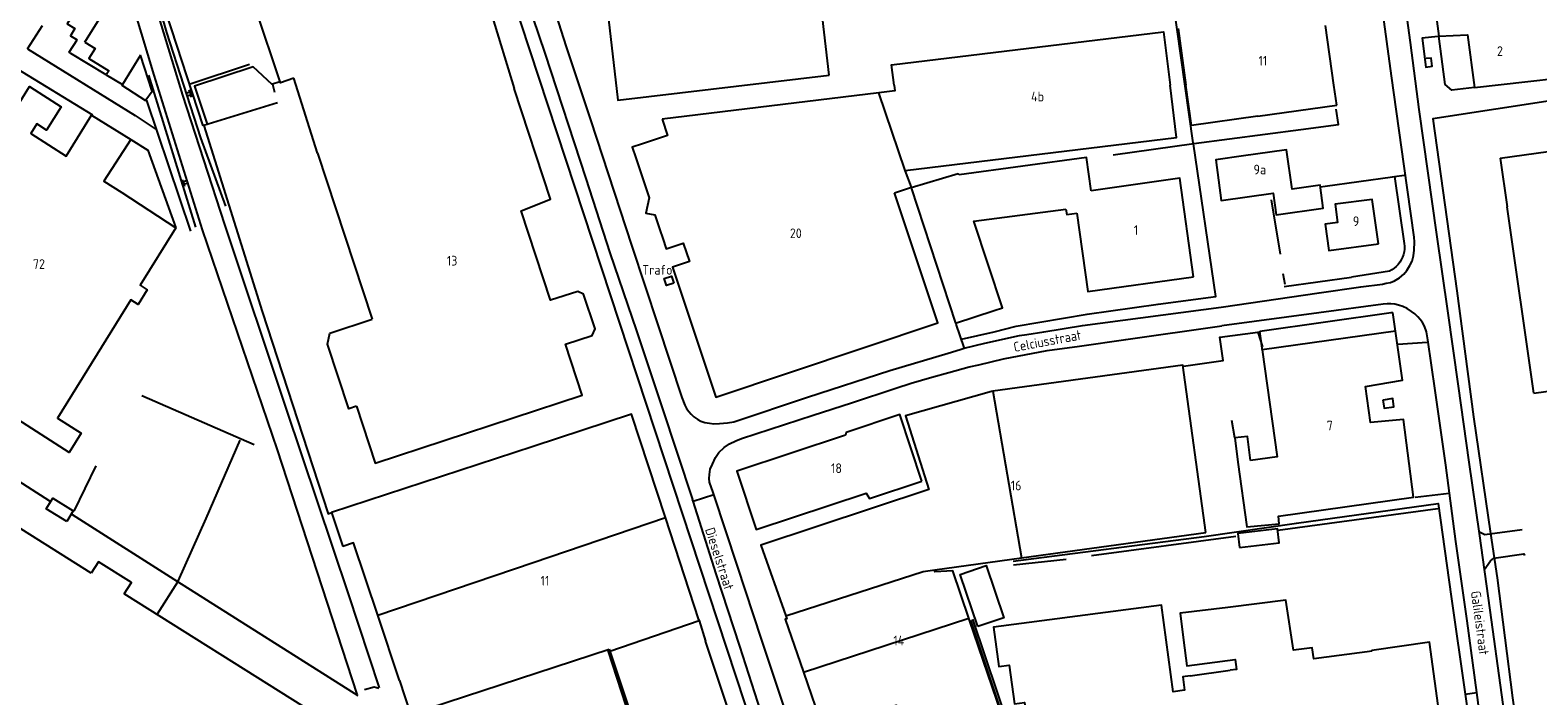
# Model space of a CAD drawing. Header units: metres. Extents: x 226218 to 240385, y 439369 to 449677.
# Tile 281 of 353: x 236870 to 237259, y 445343 to 445514. Entities that reach past the tile are written whole.
import ezdxf

# ---------------------------------------------------------------- set-up
doc = ezdxf.new("R2010")
doc.units = ezdxf.units.M
doc.header["$MEASUREMENT"] = 0
for name, color, linetype in [('BIJGEBOUW', 4, 'Continuous'), ('DAKRAND', 4, 'Continuous'), ('DAKRAND-BYG', 4, 'Continuous'), ('FUNKTIEAAND', 253, 'Continuous'), ('HEG', 253, 'Continuous'), ('HEK', 253, 'Continuous'), ('HOOFDGEBOUW', 4, 'Continuous'), ('HUISNUMMER', 253, 'Continuous'), ('INSTEEKSLOOT', 153, 'Continuous'), ('KANTVERH', 253, 'Continuous'), ('KANTWATER', 153, 'Continuous'), ('KUNSTWERK', 253, 'Continuous'), ('MUUR', 253, 'Continuous'), ('OVERVBOUW', 253, 'Continuous'), ('OVLIJNOBJ', 253, 'Continuous'), ('RASTER', 253, 'Continuous'), ('STRAATNAAM', 253, 'Continuous'), ('TALUD', 253, 'Continuous'), ('TUSSENMUUR', 253, 'Continuous')]:
    doc.layers.add(name, color=color, linetype=linetype)
doc.styles.get("Standard").update_dxf_attribs({"font": 'iso.shx'})

# ---------------------------------------------------------------- blocks, each defined once
blk = doc.blocks.new('TA', base_point=(75009.5, 300012))
for p, q in [((75009.5, 300012.5), (75010, 300012.5)), ((75009.5, 300012.25), (75010.5, 300012.25)), ((75009.5, 300012), (75010, 300012)), ((75009.5, 300011.75), (75010.5, 300011.75)), ((75009.5, 300011.5), (75010, 300011.5))]:
    blk.add_line(p, q)

msp = doc.modelspace()

# ---------------------------------------------------------------- linework, layer by layer
at = {"layer": 'BIJGEBOUW'}
for points in [[(237176.52, 445480.82), (237175.9, 445480.73), (237177.34, 445470.25), (237190.7, 445472.09), (237191.46, 445466.57), (237203.61, 445468.24), (237202.79, 445474.19), (237195.57, 445473.19), (237194.18, 445483.26), (237182.49, 445481.65)], [(237036.27, 445448.97), (237034.35, 445448.31), (237033.73, 445450.11), (237035.65, 445450.77), (237036.27, 445448.97)]]:
    msp.add_lwpolyline(points, dxfattribs=at)
at = {"layer": 'DAKRAND'}
for p, q in [((236944.42, 445482.42), (236938.35, 445501.77)), ((236965.58, 445346.59), (236959.97, 445363.38)), ((237169.34, 445347.75), (237179.6, 445349.18))]:
    msp.add_line(p, q, dxfattribs=at)
for points in [[(236938.35, 445501.77), (236934.89, 445500.6), (236928.44, 445519.82), (236937.81, 445522.96)], [(236890, 445502.62), (236880.88, 445508.16), (236880.47, 445508.43), (236882.47, 445511.63)], [(236884.51, 445511.08), (236887.12, 445509.45), (236885.48, 445506.84), (236890.63, 445503.62), (236890, 445502.62)], [(236896.33, 445485.97), (236889.33, 445475.19), (236893.97, 445472.34)], [(237143.83, 445472.77), (237142.64, 445481.29), (237109.77, 445476.84)], [(237109.77, 445476.84), (237109.57, 445477.09), (237097.4, 445473.48), (237108.88, 445438.67), (237118.79, 445441.91)], [(237118.79, 445441.91), (237120.98, 445442.62), (237113.57, 445464.88), (237137.29, 445468.01)], [(237137.29, 445468.01), (237137.5, 445466.66), (237140.15, 445467)], [(236954.5, 445417.21), (236952.54, 445416.58), (236946.97, 445433.24), (236947.65, 445436.09), (236958.51, 445439.67)], [(237184.91, 445403.28), (237184.11, 445409.47), (237180.83, 445409.07), (237181.65, 445402.82)], [(236959.97, 445363.38), (236953.74, 445382.04), (236950.94, 445381.1)], [(236894.62, 445368.9), (236896.47, 445371.83), (236887.98, 445377.17), (236886.13, 445374.23)], [(237179.01, 445365.33), (237166.75, 445363.87), (237167.57, 445356.96)]]:
    msp.add_lwpolyline(points, dxfattribs=at)
at = {"layer": 'DAKRAND-BYG'}
for p, q in [((236898.85, 445507.71), (236894.14, 445500.11)), ((237182.49, 445481.65), (237176.52, 445480.82))]:
    msp.add_line(p, q, dxfattribs=at)
for points in [[(236900.2, 445496.16), (236901.79, 445498.44), (236898.85, 445507.71)], [(236894.14, 445500.11), (236894.05, 445499.97), (236900.11, 445496.02), (236900.2, 445496.16)], [(236879.8, 445387.53), (236874.55, 445390.77), (236876.26, 445393.54), (236881.51, 445390.3), (236879.8, 445387.53)], [(237182.08, 445380.87), (237192.22, 445382.05), (237191.8, 445385.66), (237181.65, 445384.47), (237182.08, 445380.87)], [(237114.59, 445360.45), (237110.04, 445373.88), (237116.77, 445376.16), (237121.32, 445362.74), (237114.59, 445360.45)]]:
    msp.add_lwpolyline(points, dxfattribs=at)
at = {"layer": 'HEG'}
for p, q in [((237190.17, 445470.45), (237192.52, 445456.38)), ((237193.18, 445451.44), (237193.75, 445448.7)), ((237113.25, 445362.34), (237126.59, 445322.57))]:
    msp.add_line(p, q, dxfattribs=at)
msp.add_lwpolyline([(237019.25, 445354.26), (237030.76, 445318.92), (237054.08, 445326.59)], dxfattribs=at)
at = {"layer": 'HEK'}
for p, q in [((236900.96, 445532.15), (236914.9, 445489.45)), ((237179.95, 445413.68), (237180.73, 445409.17)), ((236903.24, 445363.73), (236908.41, 445372.01)), ((237112.71, 445362.13), (237124.15, 445327.96))]:
    msp.add_line(p, q, dxfattribs=at)
for points in [[(237391.56, 445401.2), (237391.93, 445409.03), (237392.9, 445425.23), (237395.43, 445459.68), (237399.22, 445493.67), (237325.38, 445503.62), (237320.25, 445504.45), (237281.67, 445498.92), (237231.83, 445491.32), (237238.05, 445446.95), (237242.35, 445414.51), (237246.73, 445384.41), (237248.41, 445372.98), (237252.4, 445342.11), (237256.24, 445314.99), (237258.97, 445295.6)], [(236934.51, 445500.76), (236932.82, 445500.22), (236933.37, 445498.12)], [(236934.09, 445495.38), (236915.1, 445489.6), (236917.98, 445480.54), (236930.15, 445441.63), (236947.21, 445389.53), (236948.01, 445389.82)], [(237167.62, 445427.59), (237177.81, 445428.99), (237176.99, 445435), (237186.78, 445436.28), (237187.98, 445432.53)], [(237123.75, 445377.27), (237172.9, 445383.64), (237196.7, 445387.13), (237233.23, 445392.14), (237236.62, 445368.2), (237240.16, 445343.05)], [(237240.16, 445343.05), (237243.68, 445318.01), (237247.42, 445290.13)]]:
    msp.add_lwpolyline(points, dxfattribs=at)
at = {"layer": 'HOOFDGEBOUW'}
for p, q in [((236989.15, 445518.48), (236995.11, 445499.12)), ((237166.21, 445514.53), (237168.25, 445500)), ((237206.37, 445500), (237204.22, 445515.31)), ((237089.1, 445498.01), (237033.22, 445491.21)), ((237207.1, 445494.83), (237206.37, 445500)), ((237186.76, 445491.97), (237207.1, 445494.83)), ((236944.42, 445482.42), (236958.51, 445439.67)), ((237249.23, 445481.11), (237278.81, 445485.33)), ((237249.23, 445481.11), (237251.02, 445468.57)), ((236893.97, 445472.34), (236907.89, 445463.2)), ((237257.85, 445420.57), (237251.02, 445468.57)), ((237257.85, 445420.57), (237291.02, 445425.3)), ((236948.01, 445389.82), (236950.94, 445381.1)), ((237042.72, 445362.15), (237034.08, 445388.57)), ((237125.88, 445378.16), (237173.39, 445384.7)), ((237103.49, 445375.07), (237125.88, 445378.16)), ((237042.72, 445362.15), (237042.77, 445362)), ((237042.77, 445362), (237044.41, 445356.69)), ((237019.64, 445354.59), (237019.79, 445354.14))]:
    msp.add_line(p, q, dxfattribs=at)
for points in [[(237076.33, 445502.57), (237072.82, 445532.15), (237040.97, 445528.38), (237035.77, 445573.79)], [(237278.61, 445534.9), (237278.44, 445536.2), (237231.1, 445530.03), (237233.38, 445512.55)], [(237018.89, 445530.92), (237019.61, 445526.11), (237018.38, 445525.97), (237021.8, 445496.11), (237076.33, 445502.57)], [(237242.57, 445499.35), (237277.69, 445503.34), (237275.76, 445518.11), (237275.86, 445517.93), (237280.73, 445518.57), (237279.6, 445527.29)], [(236884.51, 445511.08), (236890.36, 445520.44), (236884.94, 445523.84), (236879.9, 445515.79), (236881.9, 445514.54), (236880.75, 445512.7), (236882.47, 445511.63)], [(237093.02, 445500), (237092.39, 445505.22), (237162.47, 445513.74), (237164.14, 445500)], [(237233.38, 445512.55), (237240.8, 445512.96), (237242.57, 445499.35)], [(236907.89, 445463.2), (236898.71, 445448.39), (236900.53, 445447.22), (236898.18, 445443.42), (236896.32, 445444.61), (236877.47, 445414.17), (236883.53, 445410.28), (236880.47, 445405.34), (236831.33, 445436.82), (236870.19, 445499.58), (236878.36, 445494.34), (236874.63, 445488.33), (236872.07, 445489.97), (236870.55, 445487.52), (236879.63, 445481.7), (236886.17, 445492.26), (236896.33, 445485.97)], [(236954.5, 445417.21), (236959.33, 445402.54), (237012.6, 445420.09), (237008.35, 445433.22), (237015.25, 445435.48), (237016.03, 445437.15), (237013.02, 445446.08), (237011.52, 445446.79), (237004.52, 445444.54), (236996.95, 445467.59), (237004.51, 445470.57), (236995.11, 445499.12)], [(237093.02, 445500), (237093.2, 445498.51), (237089.1, 445498.01)], [(237095.9, 445477.99), (237165.78, 445486.49), (237164.14, 445500)], [(237186.76, 445491.97), (237169.71, 445489.58), (237168.25, 445500)], [(237033.22, 445491.21), (237034.64, 445487.02), (237028.23, 445484.86), (237025.55, 445483.96), (237026.45, 445481.27), (237029.92, 445470.92), (237029.09, 445466.95), (237031.4, 445466.51), (237032.67, 445462.7), (237033.42, 445460.48), (237034.32, 445457.79), (237038.69, 445459.26), (237040.27, 445454.52), (237035.89, 445453.06), (237047.07, 445419.57), (237104.32, 445438.68), (237093.13, 445472.21)], [(237093.13, 445472.21), (237097.54, 445473.68), (237095.9, 445477.99)], [(237170.18, 445450.6), (237166.62, 445475.97), (237143.83, 445472.77)], [(237217.86, 445459.07), (237216.2, 445470.54), (237206.65, 445469.26), (237207.28, 445464.56), (237204.08, 445464.13), (237205.1, 445457.36), (237217.86, 445459.07)], [(237140.15, 445467), (237142.99, 445446.78), (237170.18, 445450.6)], [(237181.65, 445402.82), (237183.97, 445386.17), (237192.29, 445386.96), (237192.11, 445388.93), (237226.88, 445393.78), (237224.32, 445413.82), (237215.83, 445413.01), (237214.53, 445422.33), (237224.02, 445423.91), (237222.25, 445436.59), (237187.92, 445431.8)], [(237187.92, 445431.8), (237191.77, 445404.23), (237184.91, 445403.28)], [(237173.39, 445384.7), (237167.45, 445427.81), (237118.5, 445421.07)], [(237118.5, 445421.07), (237118.12, 445421.02), (237095.95, 445414.78), (237101.94, 445395.77), (237058.7, 445381.43), (237065.14, 445363.25)], [(237034.08, 445388.57), (237025.38, 445415.17), (237000, 445406.87)], [(237100.16, 445397.9), (237094.47, 445415.07), (237080.69, 445410.5), (237080.54, 445409.77), (237052.53, 445400.48), (237057.51, 445385.45), (237085.85, 445394.84), (237086.68, 445393.44), (237100.16, 445397.9)], [(236886.13, 445374.23), (236844.21, 445400.61), (236844.56, 445401.16), (236839.31, 445404.46)], [(237000, 445406.87), (236948, 445389.85), (236948.01, 445389.82)], [(237112.29, 445362.65), (237108.19, 445374.81), (237103.56, 445374.53), (237103.49, 445375.07)], [(236935.32, 445330.56), (236941.06, 445339.68), (236894.62, 445368.9)], [(237169.34, 445347.75), (237167.41, 445347.5), (237167.88, 445344.03), (237164.98, 445343.65), (237161.92, 445365.98), (237118.67, 445360.32), (237120.05, 445350.17), (237122.67, 445350.51), (237124.03, 445340.56), (237126.62, 445340.9), (237127.97, 445330.99), (237130.57, 445331.33), (237131.92, 445321.45), (237134.54, 445321.8), (237135.88, 445311.97), (237138.45, 445312.31), (237139.77, 445302.68)], [(237216.19, 445354.13), (237201.19, 445352.17), (237200.8, 445355.01), (237195.93, 445354.37), (237193.99, 445367.29), (237179.01, 445365.33)], [(237065.14, 445363.25), (237065.41, 445362.47), (237064.99, 445362.33), (237069.64, 445348.74)], [(237124.15, 445327.96), (237112.48, 445362.09), (237112.29, 445362.65)], [(236965.58, 445346.59), (236968.44, 445337.85), (237019.64, 445354.59)], [(237019.79, 445354.14), (237030.4, 445322.29), (237053.33, 445329.93), (237044.41, 445356.69)], [(237167.57, 445356.96), (237168.48, 445350.3), (237180.93, 445351.93), (237181.27, 445349.4), (237179.6, 445349.18)], [(237234.85, 445328.15), (237231.01, 445356.44), (237216.17, 445354.31), (237216.19, 445354.13)], [(237069.64, 445348.74), (237074.71, 445333.94), (237093.59, 445340.2), (237099.23, 445323.19)]]:
    msp.add_lwpolyline(points, dxfattribs=at)
at = {"layer": 'INSTEEKSLOOT'}
msp.add_lwpolyline([(236896.19, 445541.7), (236909.64, 445497.35), (236920.48, 445464.08), (236936.32, 445416.47), (236952.31, 445368.91), (236960.32, 445344.71)], dxfattribs=at)
at = {"layer": 'KANTVERH'}
for p, q in [((237074.74, 445279.69), (236989.05, 445539.8)), ((236869.73, 445509.28), (236873.53, 445515.36)), ((236866.8, 445504.32), (236886.42, 445492.28)), ((236890, 445502.62), (236894.14, 445500.11)), ((237221.96, 445476.41), (237224.47, 445476.77)), ((237221.96, 445476.41), (237224.48, 445459.16)), ((237193.51, 445448.09), (237210.87, 445450.51)), ((237220.71, 445452), (237210.87, 445450.51)), ((237222.25, 445436.59), (237221.57, 445441.39)), ((237108.97, 445438.36), (237111.02, 445432.34)), ((237187.97, 445431.48), (237187.24, 445436.57)), ((237222.8, 445433.2), (237230.42, 445433.72)), ((237041.21, 445392.75), (237041.08, 445393.17)), ((237041.21, 445392.75), (237046.58, 445394.46)), ((237227.29, 445393.82), (237236.04, 445394.87)), ((237191.92, 445385.3), (237233.11, 445390.84)), ((237143.91, 445378.76), (237181.08, 445383.73)), ((237123.78, 445376.32), (237137.35, 445377.86)), ((237240.16, 445343.05), (237243.19, 445343.48))]:
    msp.add_line(p, q, dxfattribs=at)
for points in [[(237223.25, 445450.3), (237224.42, 445451.28), (237225.2, 445452.2), (237225.92, 445453.47), (237226.5, 445454.63), (237226.87, 445455.99), (237227.08, 445457.45), (237227.13, 445459.61), (237227.05, 445460.76), (237224.51, 445479.07), (237221.25, 445502.38), (237217.86, 445527.13), (237214.83, 445549.04), (237211.79, 445571.35), (237208.36, 445595.63)], [(237214.35, 445596.49), (237217.77, 445572.65), (237219.66, 445558.37), (237221.45, 445544.34), (237223.74, 445527.98), (237226, 445510.96), (237228.27, 445493.73), (237232.84, 445461.5), (237235.67, 445441.78)], [(236988.55, 445570.96), (236989.96, 445566.58), (236993, 445557.17), (236995.81, 445548.6), (236999.8, 445537.1), (237008.53, 445509.8), (237014.75, 445491.03), (237025.47, 445458.45), (237032.18, 445438.18), (237038.35, 445419.51)], [(236982.62, 445568.91), (236982.9, 445567.97), (236988.24, 445552.58), (236992.2, 445540.18), (237003, 445508.21), (237013.56, 445475.94), (237019.79, 445456.76), (237026.64, 445436.65), (237033.13, 445417.07), (237041.08, 445393.17)], [(236869.73, 445509.28), (236897.47, 445492.14), (236902.83, 445488.56)], [(236900.2, 445496.16), (236900.39, 445496.03), (236911.74, 445462.32)], [(236896.33, 445485.97), (236900.72, 445483.24), (236907.89, 445463.2)], [(237202.85, 445473.79), (237204.11, 445473.93), (237221.47, 445476.35), (237221.96, 445476.41)], [(237224.48, 445459.16), (237224.54, 445458.45), (237224.52, 445457.73), (237224.43, 445457.02), (237224.26, 445456.32), (237224.03, 445455.64), (237223.73, 445454.99), (237223.36, 445454.37), (237222.93, 445453.79), (237222.45, 445453.26), (237221.91, 445452.78), (237221.33, 445452.36), (237220.71, 445452)], [(237038.35, 445419.51), (237039.1, 445417.47), (237039.57, 445416.63), (237040.14, 445415.84), (237040.76, 445415.15), (237041.43, 445414.46), (237042.45, 445413.83), (237043.26, 445413.35), (237044.22, 445413.02), (237045.43, 445412.85), (237046.59, 445412.73), (237048.04, 445412.76), (237050.1, 445412.91), (237051.75, 445413.25), (237070.72, 445419.58), (237091.89, 445426.46), (237106.94, 445430.93), (237110.03, 445431.86), (237111.08, 445432.18), (237116.42, 445433.47), (237125.3, 445435.49), (237127.21, 445435.68), (237131.65, 445436.44), (237141.56, 445438.03), (237177.33, 445442.75), (237202.56, 445446.45), (237213.34, 445448.01), (237218.88, 445448.69), (237219.83, 445448.92), (237220.97, 445449.14), (237222.01, 445449.52), (237223.25, 445450.3)], [(237228.6, 445439.6), (237227.98, 445440.28), (237227.21, 445441.06), (237226.39, 445441.63), (237225.22, 445442.4), (237224.11, 445442.91), (237223.05, 445443.28), (237222.05, 445443.5), (237221, 445443.62), (237220.05, 445443.64), (237219.1, 445443.57), (237202.45, 445441.33), (237177.46, 445437.91)], [(237187.24, 445436.57), (237221.16, 445441.38), (237221.57, 445441.39)], [(237243.19, 445343.48), (237240.7, 445361.93), (237237.81, 445382.35), (237235.23, 445402.03), (237232.48, 445421.31), (237230.6, 445434.37), (237230.19, 445436.41), (237229.7, 445437.89), (237229.17, 445438.82), (237228.6, 445439.6)], [(237235.67, 445441.81), (237238.43, 445422.43), (237241.15, 445402.85), (237243.78, 445384.47), (237246.55, 445364.69), (237249.54, 445342.83), (237252.24, 445323.65), (237254.99, 445302.98), (237256.23, 445294.3)], [(237046.99, 445404.01), (237047.9, 445405.28), (237049.2, 445406.62), (237050.58, 445407.55), (237052.25, 445408.35), (237053.73, 445408.95), (237072.21, 445414.97), (237082.05, 445418.1), (237093.46, 445421.88), (237097.42, 445423.14), (237102.71, 445424.75), (237107.16, 445425.92), (237112.36, 445427.37), (237114.84, 445427.89), (237121.23, 445429.43), (237132.49, 445431.6), (237140.84, 445432.75), (237152.71, 445434.44), (237177.46, 445437.91)], [(236819.02, 445426.84), (236843.73, 445411.55), (236844.4, 445412.67), (236875.39, 445392.83)], [(237218.97, 445418.87), (237219.29, 445416.73), (237221.82, 445417.05), (237221.56, 445419.19), (237219.03, 445418.82)], [(237046.58, 445394.46), (237046.4, 445395.01), (237045.48, 445397.68), (237045.35, 445398.62), (237045.42, 445399.62), (237045.63, 445401.02), (237046.24, 445402.34), (237046.99, 445404.01)], [(237095.28, 445216.76), (237095.6, 445217.29), (237096.11, 445218.66), (237096.32, 445220.01), (237096.43, 445221.41), (237096.39, 445222.65), (237096.26, 445223.75), (237096.02, 445225.29), (237095.7, 445226.03), (237089.78, 445244.26), (237083.42, 445263.78), (237077.38, 445282.47), (237071.04, 445301.39), (237064.86, 445320.17), (237058.68, 445338.54), (237053.25, 445355.4), (237047.17, 445374.03), (237041.21, 445392.75)], [(237106.16, 445222.04), (237105.68, 445222.38), (237104.41, 445223.39), (237103.43, 445224.41), (237102.49, 445225.68), (237101.6, 445227.3), (237100.62, 445230.11), (237095.35, 445246.32), (237088.95, 445265.69), (237082.77, 445284.17), (237076.68, 445302.95), (237070.44, 445321.97), (237064.41, 445340.46), (237058.83, 445357.21), (237052.7, 445375.99), (237046.58, 445394.46)], [(236881.25, 445389.36), (236908.36, 445372.08), (236954.86, 445342.69)], [(237243.72, 445384.92), (237245.29, 445384.16), (237254.91, 445385.51)], [(237245.09, 445375.1), (237246.73, 445377.42), (237247.56, 445378.09)], [(237247.61, 445378.09), (237255.31, 445379.22), (237255.45, 445378.79)], [(237246.98, 445315.28), (237246.01, 445321.82), (237243.37, 445342.15), (237243.19, 445343.48)]]:
    msp.add_lwpolyline(points, dxfattribs=at)
at = {"layer": 'KANTWATER'}
msp.add_lwpolyline([(236890.8, 445540.47), (236902.24, 445502.54), (236914.74, 445462.69), (236934.06, 445406.03), (236954.58, 445343.07)], dxfattribs=at)
at = {"layer": 'KUNSTWERK'}
msp.add_lwpolyline([(236956.53, 445344.21), (236959.01, 445344.95), (236960.25, 445344.56)], dxfattribs=at)
at = {"layer": 'MUUR'}
msp.add_lwpolyline([(237233.18, 445512.48), (237229.13, 445512.03), (237230.06, 445504.59), (237231.66, 445504.83), (237231.41, 445506.93), (237230.16, 445506.8)], dxfattribs=at)
at = {"layer": 'OVERVBOUW'}
msp.add_lwpolyline([(237242.57, 445499.35), (237236.78, 445498.69), (237235, 445500.11), (237233.38, 445512.55)], dxfattribs=at)
at = {"layer": 'OVLIJNOBJ'}
msp.add_line((236900.89, 445502.51), (236913.02, 445463.35), dxfattribs=at)
msp.add_lwpolyline([(236899.64, 445535.56), (236899.68, 445533.91), (236905.49, 445513.51), (236914.27, 445486.42), (236920.71, 445468.75)], dxfattribs=at)
at = {"layer": 'RASTER'}
for p, q in [((236911.58, 445500.31), (236926.87, 445505.39)), ((236899.14, 445420), (236928.15, 445407.34)), ((236881.73, 445390.17), (236887.43, 445401.9))]:
    msp.add_line(p, q, dxfattribs=at)
for points in [[(237157.07, 445578.96), (237159.52, 445560.34), (237161.45, 445546.73), (237164.86, 445521.62), (237170, 445485.1)], [(236932.77, 445500.16), (236927.89, 445504.71), (236912.75, 445499.68), (236916, 445489.87)], [(237149.49, 445482.05), (237170.26, 445484.95), (237197.83, 445488.57), (237207.59, 445489.86), (237206.99, 445493.81)], [(237110.42, 445434.48), (237118.81, 445436.44), (237124.45, 445437.88), (237142.75, 445440.98), (237161.06, 445443.52), (237175.92, 445445.53), (237170.16, 445484.85)], [(236908.57, 445372.14), (236915.71, 445388.32), (236924.51, 445408.46)]]:
    msp.add_lwpolyline(points, dxfattribs=at)
at = {"layer": 'TUSSENMUUR'}
for p, q in [((237118.5, 445421.07), (237125.88, 445378.16)), ((237000, 445376.98), (237034.08, 445388.57)), ((236959.97, 445363.38), (237000, 445376.98)), ((237065.14, 445363.25), (237100.55, 445374.67)), ((237100.55, 445374.67), (237103.49, 445375.07)), ((237019.79, 445354.14), (237042.77, 445362)), ((237069.64, 445348.74), (237112.29, 445362.65))]:
    msp.add_line(p, q, dxfattribs=at)
msp.add_lwpolyline([(237095.9, 445477.99), (237095.88, 445477.99), (237089.1, 445498.01)], dxfattribs=at)

# ---------------------------------------------------------------- block references
at = {"layer": 'TALUD'}
for p, xscale, yscale, rotation in [((236912.13, 445497.94), 1.51, 1.51, 199.0108), ((236909.51, 445474.64), 1.33, 1.33, 18.0247)]:
    msp.add_blockref('TA', p, dxfattribs=dict(at, xscale=xscale, yscale=yscale, rotation=rotation))

# ---------------------------------------------------------------- texts
at = {"layer": 'FUNKTIEAAND'}
msp.add_text('Trafo', height=2.5, dxfattribs=at).set_placement((237028.13, 445451.13))
at = {"layer": 'HUISNUMMER'}
for s, p in [('2', (237248.39, 445507.48)), ('11', (237186.95, 445505)), ('4b', (237128.33, 445495.77)), ('9a', (237185.66, 445476.96)), ('9', (237211.24, 445463.64)), ('20', (237066.16, 445460.54)), ('1', (237154.8, 445461.38)), ('72', (236871.09, 445452.62)), ('13', (236977.77, 445453.48)), ('7', (237204.51, 445410.97)), ('18', (237076.77, 445400)), ('16', (237123.09, 445395.56)), ('11', (237001.93, 445371.01)), ('14', (237092.82, 445355.61))]:
    msp.add_text(s, height=2.5, dxfattribs=at).set_placement(p)
at = {"layer": 'STRAATNAAM'}
for s, rotation, p in [('Celciusstraat', 10.6126, (237124.07, 445431.2)), ('Dieselstraat', 288.0001, (237044.27, 445385.48)), ('Galileistraat', 277.7007, (237241.65, 445369.47))]:
    msp.add_text(s, height=2.5, rotation=rotation, dxfattribs=at).set_placement(p)

doc.saveas('drawing.dxf')
